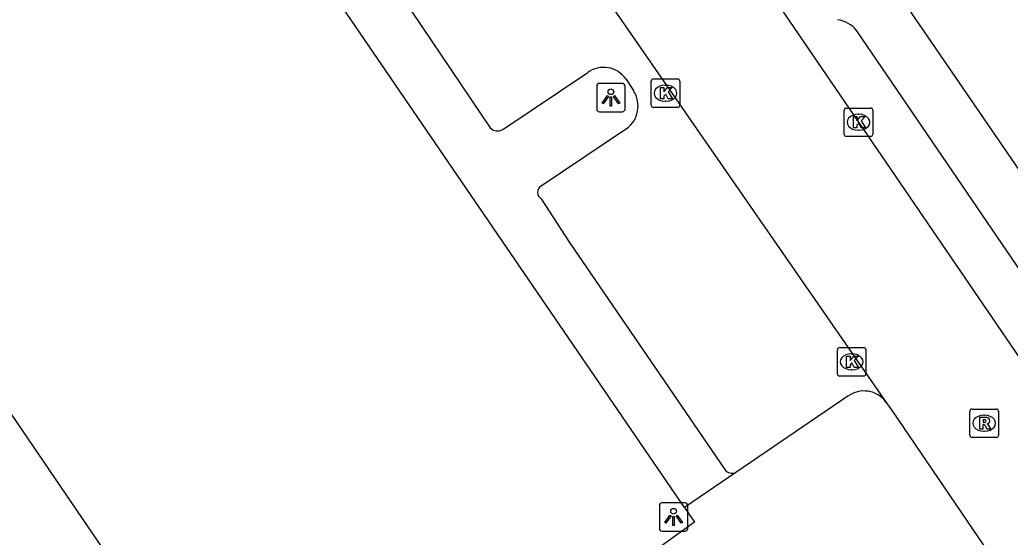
# Model space of a CAD drawing. Extents: x 159280 to 160375, y 384531 to 385872.
# Drawn here: x 159724.58 to 159759.4, y 385304.66 to 385322.85 of the extents above; entities that cross this region are included whole.
import ezdxf

# ---------------------------------------------------------------- set-up
doc = ezdxf.new("R2010")
doc.units = 0
for name, color, linetype in [('IMGEO_Groenvoorziening', 7, 'Continuous'), ('IMGEO_Kolk', 7, 'Continuous'), ('IMGEO_Lichtpunt', 7, 'Continuous'), ('IMGEO_Parkeervlak_open', 7, 'Continuous'), ('IMGEO_Rijbaan_lokaal_open', 7, 'Continuous'), ('IMGEO_Rioolput', 7, 'Continuous'), ('IMGEO_Voetpad_open', 7, 'Continuous')]:
    doc.layers.add(name, color=color, linetype=linetype)

msp = doc.modelspace()

# ---------------------------------------------------------------- linework, layer by layer
at = {"layer": 'IMGEO_Groenvoorziening'}
msp.add_lwpolyline([(159747.948, 385305.703), (159748.302, 385305.185), (159746.756, 385304.076), (159746.565, 385304.054), (159737.36, 385289.798), (159730.231, 385300.25), (159716.416, 385320.539), (159714.414, 385323.498)], dxfattribs=at)
at = {"layer": 'IMGEO_Kolk'}
for p, q in [((159746.785, 385319.845), (159746.785, 385320.697)), ((159746.86, 385320.771), (159747.712, 385320.771)), ((159747.786, 385320.697), (159747.786, 385319.845)), ((159747.273, 385320.551), (159747.298, 385320.551)), ((159747.296, 385319.991), (159747.271, 385319.991)), ((159747.712, 385319.771), (159746.86, 385319.771)), ((159753.57, 385318.822), (159753.57, 385319.674)), ((159753.645, 385319.748), (159754.497, 385319.748)), ((159754.571, 385319.674), (159754.571, 385318.822)), ((159754.058, 385319.528), (159754.083, 385319.528)), ((159754.081, 385318.968), (159754.056, 385318.968)), ((159754.497, 385318.748), (159753.645, 385318.748)), ((159753.328, 385310.401), (159753.328, 385311.253)), ((159753.403, 385311.327), (159754.255, 385311.327)), ((159754.329, 385311.253), (159754.329, 385310.401)), ((159753.816, 385311.107), (159753.841, 385311.107)), ((159753.839, 385310.547), (159753.814, 385310.547)), ((159754.255, 385310.327), (159753.403, 385310.327))]:
    msp.add_line(p, q, dxfattribs=at)
for points in [[(159746.785, 385319.845), (159746.785, 385320.697)], [(159746.86, 385320.771), (159747.712, 385320.771)], [(159747.786, 385320.697), (159747.786, 385319.845)], [(159747.106, 385320.471), (159747.229, 385320.471), (159747.229, 385320.32), (159747.359, 385320.471), (159747.523, 385320.471), (159747.377, 385320.32), (159747.53, 385320.071), (159747.378, 385320.071), (159747.293, 385320.235), (159747.229, 385320.168), (159747.229, 385320.071), (159747.106, 385320.071), (159747.106, 385320.471)], [(159747.712, 385319.771), (159746.86, 385319.771)], [(159753.57, 385318.822), (159753.57, 385319.674)], [(159753.645, 385319.748), (159754.497, 385319.748)], [(159754.571, 385319.674), (159754.571, 385318.822)], [(159753.891, 385319.448), (159754.014, 385319.448), (159754.014, 385319.297), (159754.144, 385319.448), (159754.308, 385319.448), (159754.162, 385319.297), (159754.315, 385319.048), (159754.163, 385319.048), (159754.078, 385319.212), (159754.014, 385319.145), (159754.014, 385319.048), (159753.891, 385319.048), (159753.891, 385319.448)], [(159754.497, 385318.748), (159753.645, 385318.748)], [(159753.328, 385310.401), (159753.328, 385311.253)], [(159753.403, 385311.327), (159754.255, 385311.327)], [(159754.329, 385311.253), (159754.329, 385310.401)], [(159753.649, 385311.027), (159753.772, 385311.027), (159753.772, 385310.876), (159753.902, 385311.027), (159754.066, 385311.027), (159753.92, 385310.876), (159754.073, 385310.627), (159753.921, 385310.627), (159753.836, 385310.791), (159753.772, 385310.724), (159753.772, 385310.627), (159753.649, 385310.627), (159753.649, 385311.027)], [(159754.255, 385310.327), (159753.403, 385310.327)]]:
    msp.add_lwpolyline(points, dxfattribs=at)
for centre, start, end in [((159746.862, 385320.695), 91.552, 178.448), ((159746.862, 385320.695), 91.552, 178.448), ((159747.71, 385320.695), 1.552, 88.448), ((159747.71, 385320.695), 1.552, 88.448), ((159746.862, 385319.847), 181.552, 268.448), ((159746.862, 385319.847), 181.552, 268.448), ((159747.71, 385319.847), 271.552, 358.448), ((159747.71, 385319.847), 271.552, 358.448), ((159753.647, 385319.672), 91.552, 178.448), ((159753.647, 385319.672), 91.552, 178.448), ((159754.495, 385319.672), 1.552, 88.448), ((159754.495, 385319.672), 1.552, 88.448), ((159753.647, 385318.824), 181.552, 268.448), ((159753.647, 385318.824), 181.552, 268.448), ((159754.495, 385318.824), 271.552, 358.448), ((159754.495, 385318.824), 271.552, 358.448), ((159753.405, 385311.251), 91.552, 178.448), ((159753.405, 385311.251), 91.552, 178.448), ((159754.253, 385311.251), 1.552, 88.448), ((159754.253, 385311.251), 1.552, 88.448), ((159753.405, 385310.403), 181.552, 268.448), ((159753.405, 385310.403), 181.552, 268.448), ((159754.253, 385310.403), 271.552, 358.448), ((159754.253, 385310.403), 271.552, 358.448)]:
    msp.add_arc(centre, 0.0765, start, end, dxfattribs=at)
for centre, major_axis, ratio, start_param, end_param in [((159747.272, 385320.271), (-0.387, 0.002), 0.722429, 4.712389, 7.853982), ((159747.297, 385320.271), (-0.39, 0.002), 0.717154, 1.570796, 4.712389), ((159754.057, 385319.248), (-0.387, 0.002), 0.722429, 4.712389, 7.853982), ((159754.082, 385319.248), (-0.39, 0.002), 0.717154, 1.570796, 4.712389), ((159753.815, 385310.827), (-0.387, 0.002), 0.722429, 4.712389, 7.853982), ((159753.84, 385310.827), (-0.39, 0.002), 0.717154, 1.570796, 4.712389)]:
    msp.add_ellipse(centre, major_axis=major_axis, ratio=ratio, start_param=start_param, end_param=end_param, dxfattribs=at)
at = {"layer": 'IMGEO_Lichtpunt'}
for p, q in [((159745.767, 385320.616), (159744.959, 385320.616)), ((159745.767, 385320.616), (159744.959, 385320.616)), ((159744.865, 385320.521), (159744.865, 385319.714)), ((159744.865, 385320.521), (159744.865, 385319.714)), ((159745.861, 385319.714), (159745.861, 385320.521)), ((159745.861, 385319.714), (159745.861, 385320.521)), ((159744.959, 385319.62), (159745.767, 385319.62)), ((159744.959, 385319.62), (159745.767, 385319.62)), ((159747.068, 385305.775), (159747.068, 385304.968)), ((159747.068, 385305.775), (159747.068, 385304.968)), ((159747.97, 385305.87), (159747.162, 385305.87)), ((159747.97, 385305.87), (159747.162, 385305.87)), ((159748.064, 385304.968), (159748.064, 385305.775)), ((159748.064, 385304.968), (159748.064, 385305.775)), ((159747.162, 385304.874), (159747.97, 385304.874)), ((159747.162, 385304.874), (159747.97, 385304.874))]:
    msp.add_line(p, q, dxfattribs=at)
for points in [[(159745.239, 385320.185), (159745.278, 385320.157), (159745.09, 385319.895), (159745.052, 385319.922), (159745.239, 385320.185)], [(159745.341, 385320.137), (159745.388, 385320.137), (159745.388, 385319.815), (159745.341, 385319.815), (159745.341, 385320.137)], [(159745.451, 385320.157), (159745.489, 385320.184), (159745.676, 385319.922), (159745.637, 385319.894), (159745.451, 385320.157)], [(159747.442, 385305.439), (159747.481, 385305.411), (159747.293, 385305.149), (159747.255, 385305.176), (159747.442, 385305.439)], [(159747.544, 385305.391), (159747.591, 385305.391), (159747.591, 385305.069), (159747.544, 385305.069), (159747.544, 385305.391)], [(159747.654, 385305.411), (159747.692, 385305.438), (159747.879, 385305.176), (159747.84, 385305.148), (159747.654, 385305.411)]]:
    msp.add_lwpolyline(points, dxfattribs=at)
for centre in [(159745.364, 385320.319), (159747.567, 385305.573)]:
    msp.add_circle(centre, 0.0994, dxfattribs=at)
for centre, start, end in [((159744.959, 385320.521), 90, 180), ((159744.959, 385320.521), 90, 180), ((159745.767, 385320.521), 0, 90), ((159745.767, 385320.521), 0, 90), ((159744.959, 385319.714), 180, 270), ((159744.959, 385319.714), 180, 270), ((159745.767, 385319.714), 270, 0), ((159745.767, 385319.714), 270, 360), ((159747.162, 385305.775), 90, 180), ((159747.162, 385305.775), 90, 180), ((159747.97, 385305.775), 0, 90), ((159747.97, 385305.775), 0, 90), ((159747.162, 385304.968), 180, 270), ((159747.162, 385304.968), 180, 270), ((159747.97, 385304.968), 270, 0), ((159747.97, 385304.968), 270, 360)]:
    msp.add_arc(centre, 0.0946, start, end, dxfattribs=at)
at = {"layer": 'IMGEO_Parkeervlak_open'}
msp.add_lwpolyline([(159753.69, 385309.617), (159749.752, 385306.933)], dxfattribs=at)
msp.add_arc((159754.258, 385308.831), 0.97, 35.9308, 125.8457, dxfattribs=at)
at = {"layer": 'IMGEO_Rijbaan_lokaal_open'}
for points in [[(159735.892, 385337.052), (159755.043, 385309.4)], [(159774.04, 385290.042), (159751.001, 385323.779)], [(159755.043, 385309.4), (159755.258, 385309.098), (159765.154, 385294.54), (159766.974, 385291.869)]]:
    msp.add_lwpolyline(points, dxfattribs=at)
at = {"layer": 'IMGEO_Rioolput'}
for p, q in [((159757.988, 385308.24), (159757.988, 385309.092)), ((159758.063, 385309.166), (159758.915, 385309.166)), ((159758.989, 385309.092), (159758.989, 385308.24)), ((159758.476, 385308.946), (159758.501, 385308.946)), ((159758.915, 385308.166), (159758.063, 385308.166)), ((159758.499, 385308.386), (159758.474, 385308.386))]:
    msp.add_line(p, q, dxfattribs=at)
for points in [[(159757.988, 385308.24), (159757.988, 385309.092)], [(159758.063, 385309.166), (159758.915, 385309.166)], [(159758.989, 385309.092), (159758.989, 385308.24)], [(159758.577, 385308.864), (159758.325, 385308.866), (159758.325, 385308.466)], [(159758.503, 385308.785), (159758.449, 385308.785), (159758.449, 385308.704)], [(159758.325, 385308.466), (159758.449, 385308.466), (159758.449, 385308.628), (159758.46, 385308.628)], [(159758.449, 385308.704), (159758.501, 385308.704)], [(159758.507, 385308.599), (159758.578, 385308.466), (159758.718, 385308.466), (159758.653, 385308.592)], [(159758.915, 385308.166), (159758.063, 385308.166)]]:
    msp.add_lwpolyline(points, dxfattribs=at)
for centre, radius, start, end in [((159758.065, 385309.09), 0.0765, 91.552, 178.448), ((159758.065, 385309.09), 0.0765, 91.552, 178.448), ((159758.913, 385309.09), 0.0765, 1.552, 88.448), ((159758.913, 385309.09), 0.0765, 1.552, 88.448), ((159758.509, 385308.689), 0.0964, 77.0061, 93.1865), ((159758.523, 385308.746), 0.0378, 276.6634, 79.6772), ((159758.576, 385308.754), 0.109, 350.3612, 89.416), ((159758.459, 385308.575), 0.0533, 26.0293, 88.6989), ((159758.485, 385308.893), 0.19, 274.7715, 282.9687), ((159758.574, 385308.754), 0.112, 277.5842, 350.9817), ((159758.558, 385308.539), 0.108, 29.5134, 73.7905), ((159758.065, 385308.242), 0.0765, 181.552, 268.448), ((159758.065, 385308.242), 0.0765, 181.552, 268.448), ((159758.913, 385308.242), 0.0765, 271.552, 358.448), ((159758.913, 385308.242), 0.0765, 271.552, 358.448)]:
    msp.add_arc(centre, radius, start, end, dxfattribs=at)
for centre, major_axis, ratio, start_param, end_param in [((159758.475, 385308.666), (-0.387, 0.002), 0.722429, 4.712389, 7.853982), ((159758.5, 385308.666), (-0.39, 0.002), 0.717154, 1.570796, 4.712389)]:
    msp.add_ellipse(centre, major_axis=major_axis, ratio=ratio, start_param=start_param, end_param=end_param, dxfattribs=at)
at = {"layer": 'IMGEO_Voetpad_open'}
for points in [[(159747.948, 385305.703), (159729.025, 385333.402)], [(159731.8, 385332.885), (159741.114, 385319.055)], [(159786.487, 385281.616), (159784.997, 385280.628), (159766.378, 385307.844), (159761.408, 385315.109), (159754.266, 385325.531)], [(159762.489, 385310.044), (159759.66, 385314.175), (159754.007, 385322.466)], [(159741.559, 385318.991), (159744.548, 385320.992)], [(159745.884, 385320.77), (159746.163, 385320.359)], [(159745.907, 385319.012), (159742.907, 385317.005)], [(159742.912, 385316.558), (159743.905, 385315.025), (159749.375, 385307.038)], [(159749.752, 385306.933), (159747.948, 385305.703)]]:
    msp.add_lwpolyline(points, dxfattribs=at)
for centre, radius, start, end in [((159753.21, 385321.852), 1.005, 37.6091, 82.8276), ((159745.109, 385320.237), 0.941, 34.535, 126.596), ((159745.315, 385319.822), 1.003, 306.1374, 32.341), ((159741.379, 385319.316), 0.372, 224.632, 298.9997), ((159743.048, 385316.783), 0.263, 122.4045, 238.8773), ((159749.63, 385307.223), 0.315, 216.0247, 292.8487)]:
    msp.add_arc(centre, radius, start, end, dxfattribs=at)

doc.saveas('drawing.dxf')
